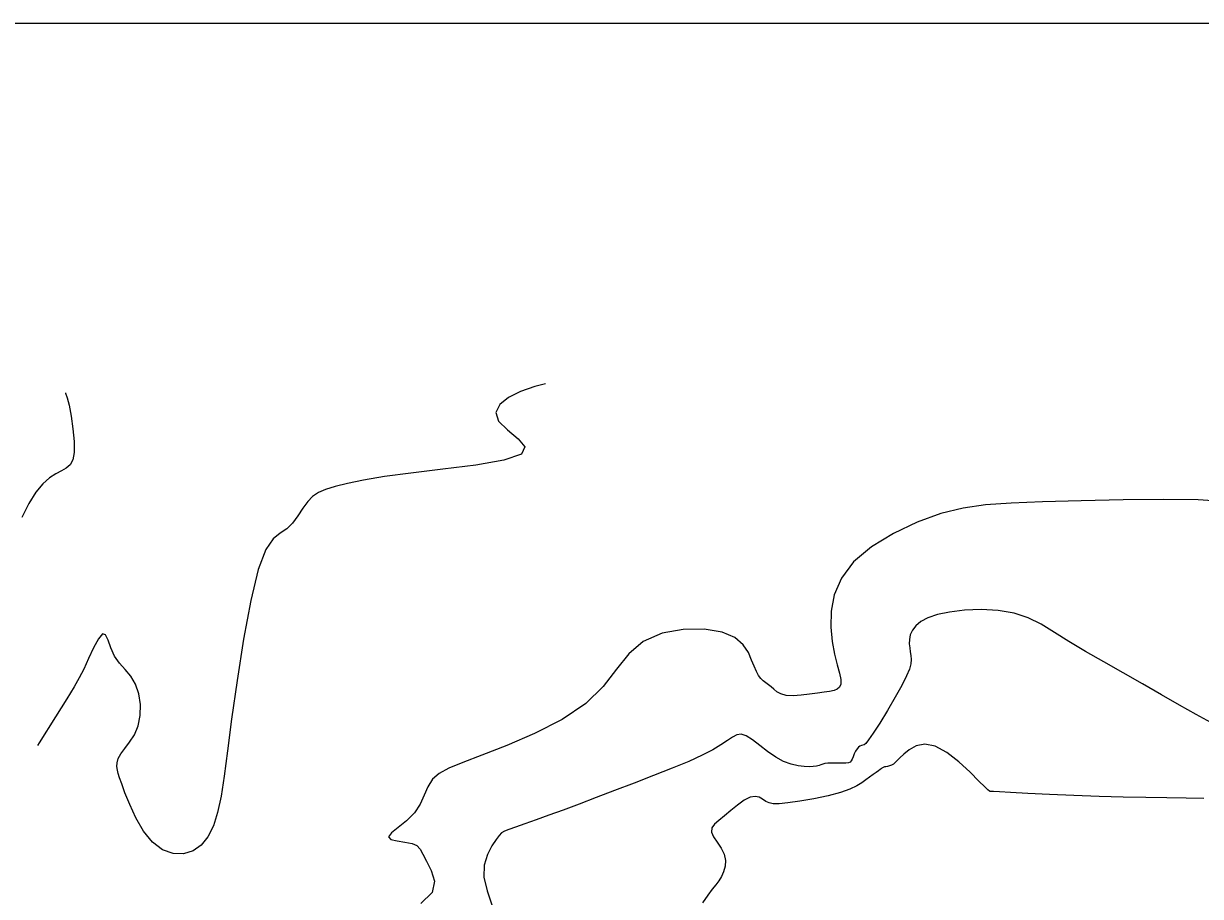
# Model space of a CAD drawing. Extents: x 2566142 to 2571431, y 418755 to 421584.
# Drawn here: x 2566506.9 to 2566869.4, y 421292.8 to 421561.7 of the extents above; entities that cross this region are included whole.
import ezdxf

# ---------------------------------------------------------------- set-up
doc = ezdxf.new("R2010")
doc.units = 0
for name, color, linetype in [('Contour_ADS_Major', 7, 'Continuous'), ('Contour_ADS_Minor', 7, 'Continuous'), ('Contour_ADS_State_Plane_Border', 7, 'Continuous')]:
    doc.layers.add(name, color=color, linetype=linetype)

msp = doc.modelspace()

# ---------------------------------------------------------------- linework, layer by layer
at = {"layer": 'Contour_ADS_Major'}
msp.add_lwpolyline([(2566667.69, 421450.7), (2566664.39, 421449.87), (2566660.02, 421448.34), (2566656.3, 421446.47), (2566653.62, 421444.29), (2566652.43, 421441.85), (2566653.19, 421439.24), (2566655.97, 421436.51), (2566659.31, 421433.79), (2566661.37, 421431.24), (2566660.3, 421429), (2566654.86, 421427.16), (2566646.2, 421425.66), (2566636.08, 421424.38), (2566626.23, 421423.23), (2566618.06, 421422.11), (2566611.63, 421421.03), (2566606.67, 421420), (2566602.87, 421419.04), (2566599.97, 421418.16), (2566597.75, 421417.21), (2566595.98, 421416.02), (2566594.45, 421414.43), (2566592.97, 421412.35), (2566591.44, 421410.03), (2566589.81, 421407.8), (2566588.02, 421405.99), (2566586.01, 421404.69), (2566583.84, 421402.96), (2566581.56, 421399.63), (2566579.22, 421393.53), (2566576.9, 421383.94), (2566574.69, 421372), (2566572.71, 421359.29), (2566571.04, 421347.43), (2566569.77, 421337.65), (2566568.74, 421329.88), (2566567.79, 421323.71), (2566566.73, 421318.71), (2566565.4, 421314.54), (2566563.73, 421311.15), (2566561.68, 421308.57), (2566559.18, 421306.83), (2566556.23, 421305.96), (2566553.02, 421306.05), (2566549.75, 421307.2), (2566546.65, 421309.49), (2566543.91, 421312.91), (2566541.57, 421316.98), (2566539.66, 421321.13), (2566538.19, 421324.77), (2566537.17, 421327.45), (2566536.51, 421329.31), (2566536.11, 421330.64), (2566535.87, 421331.73), (2566535.73, 421332.81), (2566535.78, 421333.97), (2566536.12, 421335.26), (2566536.89, 421336.7), (2566538.13, 421338.36), (2566539.63, 421340.29), (2566541.11, 421342.59), (2566542.27, 421345.31), (2566542.9, 421348.49), (2566542.95, 421351.89), (2566542.45, 421355.21), (2566541.44, 421358.19), (2566539.96, 421360.61), (2566538.23, 421362.67), (2566536.48, 421364.64), (2566534.98, 421366.82), (2566533.87, 421369.34), (2566533.03, 421371.73), (2566532.23, 421373.37), (2566531.28, 421373.65), (2566530, 421372.18), (2566528.5, 421369.43), (2566526.94, 421366.09), (2566525.47, 421362.86), (2566524.13, 421360.18), (2566522.56, 421357.41), (2566520.26, 421353.68), (2566516.77, 421348.1), (2566511.77, 421340.14), (2566511.21, 421339.25)], dxfattribs=at)
at = {"layer": 'Contour_ADS_Minor'}
for points in [[(2566519.84, 421447.88), (2566519.88, 421447.77), (2566520.36, 421446.37), (2566520.96, 421444.08), (2566521.61, 421440.77), (2566522.18, 421436.86), (2566522.55, 421432.94), (2566522.57, 421429.59), (2566522.15, 421427.25), (2566521.3, 421425.74), (2566520.1, 421424.74), (2566518.6, 421423.93), (2566516.86, 421423.01), (2566514.93, 421421.74), (2566512.88, 421419.92), (2566510.76, 421417.33), (2566508.63, 421413.84), (2566506.47, 421409.56)], [(2566876.21, 421414.5), (2566868.66, 421414.94), (2566858.07, 421415.06), (2566845.56, 421414.92), (2566832.62, 421414.63), (2566820.77, 421414.3), (2566811.11, 421413.97), (2566803.23, 421413.44), (2566796.28, 421412.44), (2566789.46, 421410.72), (2566782.17, 421408.1), (2566774.84, 421404.64), (2566768.09, 421400.52), (2566762.59, 421395.88), (2566758.83, 421390.88), (2566756.61, 421385.74), (2566755.62, 421380.64), (2566755.51, 421375.79), (2566755.96, 421371.37), (2566756.72, 421367.48), (2566757.56, 421364.18), (2566758.26, 421361.53), (2566758.61, 421359.58), (2566758.6, 421358.21), (2566758.25, 421357.29), (2566757.56, 421356.68), (2566756.54, 421356.26), (2566755.19, 421355.94), (2566753.49, 421355.68), (2566751.42, 421355.39), (2566749.01, 421355.06), (2566746.46, 421354.77)], [(2566868.02, 421348.81), (2566862.92, 421351.69), (2566857.39, 421354.9), (2566851.56, 421358.28), (2566845.57, 421361.69), (2566839.64, 421365.04), (2566834, 421368.28), (2566828.88, 421371.34), (2566824.43, 421374.15), (2566820.37, 421376.63), (2566816.34, 421378.64), (2566811.99, 421380.09), (2566807.06, 421380.91), (2566801.84, 421381.16), (2566796.74, 421380.96), (2566792.15, 421380.41), (2566788.4, 421379.62), (2566785.48, 421378.63), (2566783.28, 421377.47), (2566781.7, 421376.18), (2566780.66, 421374.79), (2566780.04, 421373.36), (2566779.77, 421371.94), (2566779.73, 421370.59), (2566779.86, 421369.35), (2566780.04, 421368.18), (2566780.22, 421367.02), (2566780.29, 421365.82), (2566780.18, 421364.5), (2566779.75, 421362.86), (2566778.88, 421360.71), (2566777.45, 421357.83), (2566775.41, 421354.15), (2566773.02, 421350.1), (2566770.64, 421346.21), (2566768.62, 421343.06), (2566767.21, 421341.03), (2566766.33, 421339.96), (2566765.78, 421339.52), (2566765.38, 421339.39), (2566764.97, 421339.3), (2566764.54, 421339.12), (2566764.09, 421338.82), (2566763.63, 421338.31), (2566763.19, 421337.58), (2566762.77, 421336.72), (2566762.39, 421335.84), (2566762.09, 421335.08), (2566761.84, 421334.53), (2566761.53, 421334.17), (2566761.04, 421333.96), (2566760.21, 421333.87), (2566758.97, 421333.84), (2566757.48, 421333.85), (2566755.97, 421333.85), (2566754.67, 421333.82), (2566753.73, 421333.72), (2566753.07, 421333.57), (2566752.52, 421333.38), (2566751.93, 421333.18), (2566751.16, 421332.98), (2566750.16, 421332.84), (2566748.89, 421332.77), (2566747.33, 421332.84), (2566745.47, 421333.08), (2566743.35, 421333.58), (2566741.03, 421334.42), (2566738.59, 421335.69), (2566736.1, 421337.41), (2566733.66, 421339.32), (2566731.41, 421341.06), (2566729.47, 421342.29), (2566727.92, 421342.77), (2566726.58, 421342.57), (2566725.24, 421341.86), (2566723.7, 421340.79), (2566721.73, 421339.49), (2566719.18, 421338.01), (2566715.92, 421336.31), (2566711.79, 421334.4), (2566706.73, 421332.28), (2566701, 421330.02), (2566694.97, 421327.72), (2566688.97, 421325.45), (2566683.31, 421323.29), (2566678.04, 421321.28), (2566673.18, 421319.43), (2566668.75, 421317.79), (2566664.77, 421316.36), (2566661.32, 421315.16), (2566658.5, 421314.19), (2566656.41, 421313.45), (2566655.06, 421312.92), (2566654.19, 421312.38), (2566653.46, 421311.6), (2566652.53, 421310.32), (2566651.2, 421308.36), (2566649.8, 421305.72), (2566648.81, 421302.48), (2566648.71, 421298.71), (2566649.72, 421294.52)], [(2566746.46, 421354.77), (2566743.99, 421354.62), (2566741.84, 421354.73), (2566740.19, 421355.17), (2566738.96, 421355.84), (2566737.99, 421356.62), (2566737.15, 421357.38), (2566736.33, 421358.01), (2566735.52, 421358.59), (2566734.73, 421359.2), (2566734, 421359.94), (2566733.33, 421360.9), (2566732.67, 421362.13), (2566731.97, 421363.69), (2566731.18, 421365.62), (2566730.17, 421367.91), (2566728.59, 421370.31), (2566726.04, 421372.52), (2566722.1, 421374.22), (2566716.58, 421375.12), (2566710.12, 421375.06), (2566703.58, 421373.86), (2566697.8, 421371.38), (2566693.34, 421367.56), (2566689.54, 421362.78), (2566685.44, 421357.5), (2566680.07, 421352.21), (2566672.8, 421347.32), (2566664.35, 421342.99), (2566655.77, 421339.29), (2566648.11, 421336.32), (2566642.19, 421334.09), (2566637.91, 421332.33), (2566634.92, 421330.71), (2566632.89, 421328.88), (2566631.48, 421326.59), (2566630.32, 421323.96), (2566629.05, 421321.2), (2566627.31, 421318.52), (2566624.9, 421316.1), (2566622.33, 421314.03), (2566620.27, 421312.35), (2566619.38, 421311.13), (2566620.11, 421310.36), (2566622.01, 421309.91), (2566624.39, 421309.57), (2566626.59, 421309.15), (2566628.08, 421308.47), (2566629.08, 421307.41), (2566629.95, 421305.84), (2566631.05, 421303.65), (2566632.52, 421300.8), (2566633.48, 421297.49), (2566632.78, 421294.02), (2566629.31, 421290.66)], [(2566872.58, 421346.43), (2566868.02, 421348.81)], [(2566870.41, 421322.94), (2566865.02, 421323.04), (2566859.05, 421323.13), (2566852.55, 421323.24), (2566845.57, 421323.38), (2566838.15, 421323.59), (2566830.41, 421323.88), (2566822.89, 421324.22), (2566816.19, 421324.55), (2566810.93, 421324.82), (2566807.54, 421324.99), (2566805.69, 421325.09), (2566804.89, 421325.13), (2566804.62, 421325.16), (2566804.42, 421325.25), (2566803.96, 421325.63), (2566802.97, 421326.57), (2566801.18, 421328.34), (2566798.42, 421331.07), (2566794.99, 421334.23), (2566791.26, 421337.14), (2566787.65, 421339.13), (2566784.48, 421339.71), (2566781.81, 421339.17), (2566779.66, 421337.98), (2566778, 421336.63), (2566776.83, 421335.51), (2566776.01, 421334.65), (2566775.41, 421334.02), (2566774.86, 421333.56), (2566774.26, 421333.23), (2566773.63, 421333.01), (2566773.03, 421332.86), (2566772.52, 421332.76), (2566772.12, 421332.68), (2566771.84, 421332.61), (2566771.63, 421332.54), (2566771.46, 421332.46), (2566771.3, 421332.34), (2566771.09, 421332.16), (2566770.76, 421331.89), (2566770.24, 421331.51)], [(2566770.24, 421331.51), (2566769.5, 421330.99), (2566768.57, 421330.34), (2566767.49, 421329.57), (2566766.33, 421328.72), (2566765.09, 421327.8), (2566763.55, 421326.83), (2566761.46, 421325.83), (2566758.55, 421324.82), (2566754.71, 421323.82), (2566750.36, 421322.91), (2566746.05, 421322.15), (2566742.34, 421321.61), (2566739.65, 421321.35), (2566737.81, 421321.36), (2566736.55, 421321.61), (2566735.55, 421322.1), (2566734.56, 421322.74), (2566733.47, 421323.34), (2566732.21, 421323.64), (2566730.68, 421323.39), (2566728.86, 421322.44), (2566726.85, 421320.97), (2566724.79, 421319.27), (2566722.82, 421317.62), (2566721.09, 421316.24), (2566719.75, 421315.05), (2566718.94, 421313.9), (2566718.82, 421312.64), (2566719.44, 421311.16), (2566720.54, 421309.48), (2566721.74, 421307.67), (2566722.69, 421305.8), (2566723.09, 421303.92), (2566723, 421302.1), (2566722.55, 421300.41), (2566721.89, 421298.92), (2566721.1, 421297.65), (2566720.18, 421296.42), (2566719.06, 421295.01), (2566717.68, 421293.18), (2566716.02, 421290.79)], [(2566649.72, 421294.52), (2566651.16, 421290.21)]]:
    msp.add_lwpolyline(points, dxfattribs=at)
at = {"layer": 'Contour_ADS_State_Plane_Border'}
msp.add_lwpolyline([(2566164.43, 418777.5), (2571407.81, 418777.5), (2571407.81, 421561.67), (2566164.43, 421561.67), (2566164.43, 418777.5)], close=True, dxfattribs=at)

doc.saveas('drawing.dxf')
